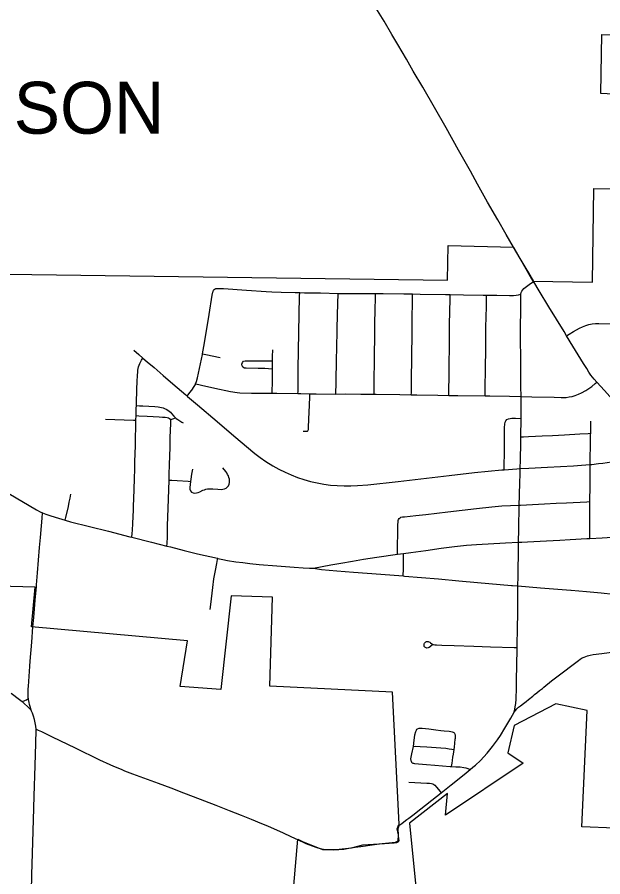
# Model space of a CAD drawing. Extents: x 9078 to 9739, y 4248 to 4966.
# Drawn here: x 9349.89 to 9378.08, y 4627.79 to 4669.19 of the extents above; entities that cross this region are included whole.
import ezdxf

# ---------------------------------------------------------------- set-up
doc = ezdxf.new("R2010")
doc.units = 0
for name, color, linetype in [('GM_X_City_Street', 7, 'Continuous'), ('GM_X_Corporation', 7, 'Continuous'), ('GM_X_Corporation_Text', 7, 'Continuous'), ('GM_X_County_Road', 7, 'Continuous'), ('GM_X_State_Route', 7, 'Continuous'), ('GM_X_Township_Road', 7, 'Continuous')]:
    doc.layers.add(name, color=color, linetype=linetype)

msp = doc.modelspace()

# ---------------------------------------------------------------- linework, layer by layer
at = {"layer": 'GM_X_City_Street'}
for points in [[(9374.145, 4655.852), (9374.161, 4655.927), (9374.19, 4655.998), (9374.233, 4656.063), (9374.283, 4656.123), (9374.341, 4656.177), (9374.468, 4656.275), (9374.604, 4656.362), (9374.758, 4656.46)], [(9376.342, 4653.847), (9376.217, 4654.053), (9375.485, 4655.242), (9375.019, 4656.015), (9374.768, 4656.443), (9374.758, 4656.46)], [(9358.818, 4652.986), (9358.913, 4653.506), (9359.128, 4654.867), (9359.276, 4655.806), (9359.305, 4655.948), (9359.318, 4655.985), (9359.341, 4656.039), (9359.369, 4656.085)], [(9359.369, 4656.085), (9359.418, 4656.109), (9359.458, 4656.124), (9359.516, 4656.133), (9359.579, 4656.131), (9359.828, 4656.121), (9360.925, 4656.046), (9361.873, 4655.986), (9362.154, 4655.969), (9362.594, 4655.954), (9363.275, 4655.932), (9363.491, 4655.927)], [(9363.409, 4651.066), (9363.41, 4651.162), (9363.414, 4651.544), (9363.421, 4652.258), (9363.488, 4655.753), (9363.491, 4655.927)], [(9363.491, 4655.927), (9363.725, 4655.921), (9364.491, 4655.909), (9365.336, 4655.892)], [(9365.227, 4651.043), (9365.244, 4651.592), (9365.267, 4652.733), (9365.274, 4653.223), (9365.296, 4654.148), (9365.311, 4654.869), (9365.336, 4655.892)], [(9365.336, 4655.892), (9366.035, 4655.892), (9366.755, 4655.885), (9367.139, 4655.882)], [(9367.071, 4651.032), (9367.072, 4651.154), (9367.077, 4651.646), (9367.082, 4651.975), (9367.089, 4652.386), (9367.1, 4653.125), (9367.107, 4653.618), (9367.111, 4654.358), (9367.124, 4655.179), (9367.137, 4655.589), (9367.139, 4655.828), (9367.139, 4655.882)], [(9367.139, 4655.882), (9367.517, 4655.878), (9368.511, 4655.875), (9368.927, 4655.865)], [(9368.865, 4651.004), (9368.866, 4651.099), (9368.874, 4651.856), (9368.885, 4652.669), (9368.892, 4653.165), (9368.899, 4653.64), (9368.907, 4654.257), (9368.911, 4654.864), (9368.918, 4655.304), (9368.925, 4655.731), (9368.927, 4655.865)], [(9368.927, 4655.865), (9369.287, 4655.857), (9370.518, 4655.832), (9370.732, 4655.829)], [(9370.666, 4650.98), (9370.669, 4651.146), (9370.682, 4651.961), (9370.693, 4652.696), (9370.7, 4653.104), (9370.704, 4653.838), (9370.706, 4654.409), (9370.728, 4655.611), (9370.732, 4655.829)], [(9370.732, 4655.829), (9371.383, 4655.821), (9372.328, 4655.806), (9372.484, 4655.805)], [(9372.419, 4650.957), (9372.42, 4651.092), (9372.422, 4651.505), (9372.435, 4652.084), (9372.435, 4652.414), (9372.445, 4653.076), (9372.457, 4653.902), (9372.459, 4654.232), (9372.476, 4654.77), (9372.481, 4655.224), (9372.484, 4655.721), (9372.484, 4655.805)], [(9372.484, 4655.805), (9372.986, 4655.799), (9373.591, 4655.792), (9373.789, 4655.795), (9373.917, 4655.808), (9374.025, 4655.824), (9374.145, 4655.852)], [(9374.148, 4650.92), (9374.147, 4651.041), (9374.145, 4651.286), (9374.139, 4651.775), (9374.137, 4652.163), (9374.134, 4652.51), (9374.131, 4652.918), (9374.128, 4653.519), (9374.125, 4654.305), (9374.132, 4655.039), (9374.134, 4655.691), (9374.145, 4655.852)], [(9376.342, 4653.847), (9376.47, 4653.924), (9376.68, 4654.052), (9376.964, 4654.214), (9377.109, 4654.286), (9377.26, 4654.345), (9377.415, 4654.391), (9377.573, 4654.424), (9377.733, 4654.44), (9377.896, 4654.443), (9378.551, 4654.421), (9378.892, 4654.409)], [(9377.799, 4651.615), (9377.669, 4651.761), (9377.515, 4651.955), (9377.416, 4652.097), (9377.308, 4652.265), (9377.157, 4652.508), (9376.644, 4653.351), (9376.342, 4653.847)], [(9355.508, 4653.148), (9355.741, 4652.945), (9355.947, 4652.766)], [(9362.183, 4652.636), (9362.187, 4652.85), (9362.202, 4653.173)], [(9355.628, 4650.486), (9355.629, 4650.519), (9355.64, 4650.858), (9355.647, 4651.012), (9355.652, 4651.15), (9355.655, 4651.23), (9355.656, 4651.297), (9355.67, 4651.624), (9355.683, 4651.952), (9355.695, 4652.094), (9355.706, 4652.193), (9355.718, 4652.276), (9355.738, 4652.355), (9355.762, 4652.437), (9355.791, 4652.51), (9355.823, 4652.576), (9355.875, 4652.667), (9355.947, 4652.766)], [(9355.947, 4652.766), (9356.148, 4652.597), (9356.479, 4652.314), (9356.916, 4651.941), (9357.39, 4651.535), (9358.004, 4651.008), (9358.077, 4650.945)], [(9358.481, 4651.53), (9358.524, 4651.643), (9358.568, 4651.819), (9358.81, 4652.94), (9358.818, 4652.986)], [(9358.818, 4652.986), (9358.967, 4652.954), (9359.66, 4652.807)], [(9362.179, 4652.247), (9361.982, 4652.258), (9361.817, 4652.267), (9361.487, 4652.269), (9360.909, 4652.281), (9360.828, 4652.296), (9360.757, 4652.337), (9360.715, 4652.406), (9360.708, 4652.489), (9360.732, 4652.568), (9360.787, 4652.627), (9360.867, 4652.647), (9361.355, 4652.635), (9362.016, 4652.636), (9362.183, 4652.636)], [(9362.179, 4652.247), (9362.18, 4652.445), (9362.183, 4652.636)], [(9362.16, 4651.085), (9362.165, 4651.232), (9362.177, 4651.556), (9362.179, 4652.247)], [(9358.077, 4650.945), (9358.205, 4651.11), (9358.302, 4651.235), (9358.415, 4651.399), (9358.47, 4651.503), (9358.481, 4651.53)], [(9358.481, 4651.53), (9358.632, 4651.498), (9358.761, 4651.471), (9359.407, 4651.332), (9360.158, 4651.169), (9360.481, 4651.113), (9360.603, 4651.103), (9361.166, 4651.09), (9362.16, 4651.085)], [(9374.148, 4650.92), (9374.673, 4650.909), (9375.742, 4650.885), (9376.084, 4650.878), (9376.318, 4650.882), (9376.462, 4650.902), (9376.604, 4650.928), (9376.759, 4650.972), (9376.91, 4651.03), (9377.056, 4651.098), (9377.266, 4651.21), (9377.418, 4651.303), (9377.562, 4651.407), (9377.721, 4651.546), (9377.799, 4651.615)], [(9379.492, 4649.705), (9379.444, 4649.775), (9379.37, 4649.866), (9379.264, 4649.991), (9379.101, 4650.176), (9378.552, 4650.786), (9378.162, 4651.208), (9377.799, 4651.615)], [(9362.16, 4651.085), (9362.398, 4651.083), (9363.409, 4651.066)], [(9363.409, 4651.066), (9363.547, 4651.064), (9363.984, 4651.054)], [(9363.651, 4649.248), (9363.825, 4649.247), (9363.862, 4649.253), (9363.89, 4649.27), (9363.904, 4649.296), (9363.914, 4649.329), (9363.919, 4649.36), (9363.923, 4649.438), (9363.933, 4649.83), (9363.961, 4650.5), (9363.978, 4650.909), (9363.984, 4651.054)], [(9363.984, 4651.054), (9364.286, 4651.047), (9365.227, 4651.043)], [(9365.227, 4651.043), (9365.699, 4651.047), (9366.435, 4651.041), (9367.071, 4651.032)], [(9358.077, 4650.945), (9358.095, 4650.93), (9358.573, 4650.519), (9359.512, 4649.722), (9360.323, 4649.029), (9361.328, 4648.185), (9361.587, 4647.985), (9361.856, 4647.799), (9362.204, 4647.585), (9362.491, 4647.427), (9362.784, 4647.28), (9363.082, 4647.147), (9363.387, 4647.029), (9363.698, 4646.925), (9364.012, 4646.835), (9364.331, 4646.759), (9364.652, 4646.701), (9364.977, 4646.658), (9365.303, 4646.63), (9365.629, 4646.616), (9365.955, 4646.617), (9366.28, 4646.632), (9366.769, 4646.677), (9368.237, 4646.837), (9370.684, 4647.118), (9371.906, 4647.265), (9372.56, 4647.335), (9373.215, 4647.388), (9373.335, 4647.397)], [(9367.071, 4651.032), (9367.171, 4651.03), (9368.315, 4651.015), (9368.865, 4651.004)], [(9368.865, 4651.004), (9369.133, 4650.998), (9370.136, 4650.985), (9370.666, 4650.98)], [(9370.666, 4650.98), (9371.097, 4650.975), (9372.419, 4650.957)], [(9372.419, 4650.957), (9372.644, 4650.954), (9373.594, 4650.932), (9374.148, 4650.92)], [(9374.148, 4649.869), (9374.152, 4650.388), (9374.148, 4650.92)], [(9355.614, 4650.001), (9355.625, 4650.351), (9355.628, 4650.486)], [(9355.628, 4650.486), (9355.773, 4650.477), (9355.936, 4650.468), (9356.509, 4650.442), (9356.673, 4650.426), (9356.834, 4650.396), (9356.913, 4650.375), (9356.99, 4650.345), (9357.065, 4650.311), (9357.135, 4650.269), (9357.202, 4650.221), (9357.264, 4650.168), (9357.323, 4650.111), (9357.427, 4649.984), (9357.483, 4649.925), (9357.519, 4649.894)], [(9354.144, 4649.837), (9355.488, 4649.788), (9355.608, 4649.784)], [(9355.608, 4649.784), (9355.614, 4650.001)], [(9355.614, 4650.001), (9355.742, 4649.993), (9356.143, 4649.971), (9356.719, 4649.942), (9356.881, 4649.935), (9357.017, 4649.926), (9357.111, 4649.914), (9357.169, 4649.895), (9357.225, 4649.866), (9357.29, 4649.818)], [(9357.202, 4646.902), (9357.21, 4647.16), (9357.222, 4647.649), (9357.249, 4648.464), (9357.261, 4648.951), (9357.282, 4649.625), (9357.29, 4649.818)], [(9357.29, 4649.818), (9357.431, 4649.867), (9357.519, 4649.894)], [(9357.519, 4649.894), (9357.545, 4649.87), (9357.624, 4649.809), (9357.716, 4649.745), (9357.814, 4649.686), (9357.889, 4649.648)], [(9373.335, 4647.397), (9373.338, 4647.536), (9373.356, 4648.28), (9373.356, 4648.77), (9373.359, 4649.433), (9373.37, 4649.599), (9373.386, 4649.68), (9373.413, 4649.759), (9373.466, 4649.821), (9373.541, 4649.856), (9373.623, 4649.871), (9373.706, 4649.875), (9373.873, 4649.876), (9374.148, 4649.869)], [(9374.141, 4648.984), (9374.148, 4649.869)], [(9355.408, 4644.144), (9355.422, 4644.325), (9355.434, 4644.487), (9355.454, 4644.814), (9355.487, 4645.464), (9355.497, 4645.709), (9355.507, 4645.953), (9355.528, 4646.517), (9355.53, 4646.676), (9355.533, 4646.756), (9355.541, 4646.995), (9355.545, 4647.158), (9355.547, 4647.249), (9355.55, 4647.366), (9355.553, 4647.518), (9355.559, 4647.775), (9355.583, 4648.57), (9355.588, 4648.851), (9355.592, 4649.055), (9355.598, 4649.315), (9355.601, 4649.515), (9355.604, 4649.618), (9355.608, 4649.784)], [(9377.5, 4649.154), (9377.514, 4649.57), (9377.512, 4649.652), (9377.504, 4649.734)], [(9374.107, 4647.449), (9374.118, 4647.877), (9374.137, 4648.695), (9374.141, 4648.984)], [(9374.141, 4648.984), (9374.267, 4648.986), (9374.513, 4648.991), (9374.84, 4649.008), (9375.167, 4649.025), (9375.659, 4649.046), (9376.234, 4649.081), (9376.972, 4649.125), (9377.38, 4649.147), (9377.5, 4649.154)], [(9377.474, 4647.648), (9377.473, 4647.931), (9377.484, 4648.586), (9377.497, 4649.078), (9377.5, 4649.154)], [(9377.474, 4647.648), (9377.548, 4647.654), (9377.872, 4647.69), (9378.079, 4647.716), (9378.296, 4647.747), (9378.712, 4647.807), (9379.248, 4647.887), (9380.142, 4647.997), (9380.29, 4648.015)], [(9358.234, 4646.833), (9358.199, 4646.539), (9358.205, 4646.458), (9358.236, 4646.382), (9358.29, 4646.322), (9358.362, 4646.286), (9358.443, 4646.275), (9358.525, 4646.284), (9358.604, 4646.305), (9358.68, 4646.335), (9358.825, 4646.41), (9358.901, 4646.436), (9358.98, 4646.458), (9359.06, 4646.473), (9359.141, 4646.481), (9359.223, 4646.483), (9359.305, 4646.48), (9359.549, 4646.458), (9359.713, 4646.447), (9359.794, 4646.453), (9359.873, 4646.472), (9359.945, 4646.509), (9360.007, 4646.561), (9360.057, 4646.627), (9360.092, 4646.701), (9360.112, 4646.78), (9360.116, 4646.862), (9360.107, 4646.943), (9360.085, 4647.022), (9360.056, 4647.098), (9360.021, 4647.172), (9359.981, 4647.243), (9359.935, 4647.311), (9359.788, 4647.495)], [(9358.324, 4647.427), (9358.279, 4647.185), (9358.248, 4646.947), (9358.234, 4646.833)], [(9373.335, 4647.397), (9373.938, 4647.438), (9374.107, 4647.449)], [(9374.064, 4645.691), (9374.073, 4646.161), (9374.091, 4646.815), (9374.1, 4647.141), (9374.107, 4647.449)], [(9374.107, 4647.449), (9374.52, 4647.478), (9375.422, 4647.521), (9376.055, 4647.556), (9376.676, 4647.59), (9377.059, 4647.611), (9377.474, 4647.648)], [(9377.467, 4645.859), (9377.472, 4646.619), (9377.475, 4647.275), (9377.474, 4647.648)], [(9357.097, 4643.723), (9357.103, 4643.85), (9357.119, 4644.17), (9357.129, 4644.716), (9357.159, 4645.531), (9357.202, 4646.902)], [(9357.202, 4646.902), (9357.341, 4646.891), (9357.599, 4646.872), (9358.115, 4646.84), (9358.234, 4646.833)], [(9352.204, 4644.962), (9352.235, 4645.098), (9352.354, 4645.634), (9352.395, 4645.827), (9352.434, 4646.022), (9352.465, 4646.217)], [(9368.278, 4645.054), (9368.321, 4645.088), (9368.362, 4645.107), (9368.444, 4645.123), (9368.529, 4645.13), (9369.081, 4645.185), (9369.568, 4645.243), (9370.624, 4645.366), (9372.005, 4645.536), (9372.737, 4645.617), (9373.226, 4645.653), (9374.064, 4645.691)], [(9374.033, 4643.903), (9374.041, 4644.531), (9374.064, 4645.691)], [(9374.064, 4645.691), (9374.125, 4645.693), (9375.27, 4645.753), (9375.842, 4645.783), (9376.332, 4645.808), (9377.312, 4645.852), (9377.467, 4645.859)], [(9377.456, 4644.086), (9377.457, 4644.257), (9377.458, 4644.391), (9377.459, 4644.561), (9377.46, 4644.713), (9377.464, 4645.208), (9377.467, 4645.72), (9377.467, 4645.859)], [(9350.815, 4641.755), (9350.822, 4641.858), (9350.872, 4642.426), (9350.965, 4643.645), (9351.01, 4644.139), (9351.057, 4644.694), (9351.089, 4645.058), (9351.11, 4645.319)], [(9368.204, 4643.324), (9368.203, 4643.473), (9368.202, 4643.714), (9368.208, 4644.359), (9368.221, 4644.806), (9368.226, 4644.845), (9368.23, 4644.906), (9368.237, 4644.955), (9368.253, 4645.006), (9368.278, 4645.054)], [(9374.001, 4641.8), (9374.007, 4642.26), (9374.013, 4642.751), (9374.019, 4643.178), (9374.031, 4643.782), (9374.033, 4643.903)], [(9368.466, 4642.279), (9368.477, 4642.418), (9368.484, 4642.495), (9368.483, 4642.728), (9368.483, 4643.196), (9368.483, 4643.363)], [(9359.186, 4640.665), (9359.221, 4640.91), (9359.312, 4641.729), (9359.365, 4642.137), (9359.433, 4642.543), (9359.502, 4642.878), (9359.541, 4643.073), (9359.552, 4643.126)], [(9373.964, 4638.83), (9373.969, 4638.984), (9373.976, 4639.722), (9373.986, 4640.541), (9373.992, 4640.984), (9373.996, 4641.408), (9374.001, 4641.8)], [(9369.906, 4638.98), (9369.785, 4638.884), (9369.719, 4638.842), (9369.669, 4638.817), (9369.62, 4638.808), (9369.577, 4638.815), (9369.544, 4638.83), (9369.512, 4638.859), (9369.491, 4638.89), (9369.48, 4638.929), (9369.478, 4638.969), (9369.485, 4639.011), (9369.5, 4639.047), (9369.528, 4639.082), (9369.556, 4639.105), (9369.593, 4639.121), (9369.633, 4639.126), (9369.68, 4639.121), (9369.712, 4639.106), (9369.75, 4639.088), (9369.783, 4639.066), (9369.85, 4639.019), (9369.923, 4638.984), (9369.997, 4638.966), (9370.075, 4638.958), (9370.341, 4638.947), (9370.92, 4638.932), (9371.868, 4638.907), (9372.681, 4638.875), (9373.821, 4638.835), (9373.964, 4638.83)], [(9373.913, 4636.348), (9373.92, 4636.548), (9373.926, 4636.691), (9373.936, 4637.328), (9373.942, 4637.919), (9373.964, 4638.83)], [(9374.507, 4636.331), (9374.717, 4636.497), (9374.801, 4636.565), (9374.907, 4636.65), (9375.044, 4636.76), (9375.175, 4636.866), (9375.238, 4636.917), (9375.62, 4637.223), (9376.068, 4637.571), (9376.715, 4638.07), (9376.912, 4638.215), (9376.995, 4638.273), (9377.095, 4638.333), (9377.191, 4638.376), (9377.265, 4638.405), (9377.355, 4638.433), (9377.468, 4638.464), (9377.62, 4638.49), (9378.034, 4638.544), (9378.386, 4638.59), (9378.709, 4638.627), (9379.115, 4638.669)], [(9373.809, 4635.728), (9373.846, 4635.866), (9373.872, 4635.984), (9373.895, 4636.145), (9373.913, 4636.348)], [(9373.809, 4635.728), (9373.94, 4635.874), (9374.033, 4635.96), (9374.125, 4636.033), (9374.26, 4636.138), (9374.389, 4636.239), (9374.507, 4636.331)], [(9371.695, 4632.963), (9371.827, 4633.065), (9371.952, 4633.17), (9372.19, 4633.394), (9372.36, 4633.569), (9372.521, 4633.752), (9372.777, 4634.069), (9373.019, 4634.395), (9373.156, 4634.598), (9373.37, 4634.943), (9373.653, 4635.436), (9373.809, 4635.728)], [(9370.923, 4633.92), (9370.94, 4634.031), (9370.983, 4634.422), (9370.989, 4634.476), (9370.993, 4634.553), (9370.993, 4634.587), (9370.989, 4634.612), (9370.984, 4634.638), (9370.977, 4634.663), (9370.966, 4634.685), (9370.952, 4634.709), (9370.932, 4634.731), (9370.9, 4634.747), (9370.84, 4634.764), (9370.695, 4634.786), (9370.45, 4634.812), (9370.286, 4634.828), (9370.043, 4634.86), (9369.715, 4634.896), (9369.388, 4634.934), (9369.306, 4634.94), (9369.224, 4634.933), (9369.148, 4634.902), (9369.116, 4634.881), (9369.092, 4634.845), (9369.059, 4634.771), (9369.025, 4634.609), (9368.986, 4634.365), (9368.947, 4634.069)], [(9368.947, 4634.069), (9368.873, 4633.718), (9368.842, 4633.555), (9368.833, 4633.473), (9368.84, 4633.391), (9368.853, 4633.353), (9368.875, 4633.318), (9368.905, 4633.288), (9368.938, 4633.27), (9368.973, 4633.26), (9369.018, 4633.252), (9369.593, 4633.201), (9370.003, 4633.162), (9370.742, 4633.105), (9370.807, 4633.102)], [(9368.947, 4634.069), (9369.082, 4634.078), (9369.286, 4634.073), (9369.613, 4634.052), (9370.058, 4634.026), (9370.293, 4634.005), (9370.527, 4633.979), (9370.684, 4633.957), (9370.814, 4633.935), (9370.923, 4633.92)], [(9370.807, 4633.102), (9370.825, 4633.262), (9370.844, 4633.393), (9370.866, 4633.553), (9370.892, 4633.705), (9370.923, 4633.92)], [(9370.308, 4631.834), (9370.786, 4632.218), (9371.417, 4632.724), (9371.695, 4632.963)], [(9370.807, 4633.102), (9371.005, 4633.094), (9371.222, 4633.084), (9371.4, 4633.063), (9371.491, 4633.041), (9371.591, 4633.011), (9371.695, 4632.963)], [(9368.751, 4632.351), (9369.615, 4632.303), (9369.746, 4632.296), (9369.842, 4632.285), (9369.895, 4632.271), (9369.946, 4632.243), (9369.999, 4632.199), (9370.076, 4632.109), (9370.173, 4631.996), (9370.308, 4631.834)], [(9368.322, 4630.297), (9368.362, 4630.328), (9368.41, 4630.364), (9368.51, 4630.439), (9368.655, 4630.547), (9368.744, 4630.618)]]:
    msp.add_lwpolyline(points, dxfattribs=at)
at = {"layer": 'GM_X_Corporation'}
for points in [[(9349.423, 4656.821), (9370.603, 4656.531), (9370.64, 4658.193), (9373.792, 4658.115), (9374.717, 4656.475), (9377.587, 4656.436), (9377.648, 4660.936), (9384.474, 4660.843), (9384.413, 4656.342), (9385.799, 4656.323), (9387.806, 4665.715), (9383.471, 4665.942), (9383.471, 4665.227), (9377.983, 4665.514), (9378.032, 4668.364), (9390.87, 4667.978), (9391.048, 4669.096), (9391.11, 4669.547)], [(9362.907, 4623.847), (9363.407, 4629.598), (9363.621, 4629.491), (9364.587, 4629.101), (9365.246, 4629.106), (9365.989, 4629.189), (9366.537, 4629.338), (9367.308, 4629.375), (9368.097, 4629.459), (9368.236, 4629.524), (9368.245, 4629.812), (9368.18, 4630.1), (9368.264, 4630.313), (9368.283, 4630.327), (9367.958, 4636.679), (9362.05, 4636.968), (9362.187, 4641.252), (9360.187, 4641.316), (9359.701, 4636.807), (9357.731, 4636.95), (9358.086, 4639.157), (9350.58, 4639.824), (9350.749, 4641.741), (9343.698, 4641.93)], [(9382.414, 4625), (9383.423, 4629.946), (9377.079, 4630.195), (9377.331, 4635.802), (9375.819, 4636.123), (9373.824, 4635.086), (9373.515, 4633.757), (9374.243, 4633.263), (9370.508, 4630.753), (9370.602, 4631.809), (9368.784, 4630.379), (9369.459, 4623.616)]]:
    msp.add_lwpolyline(points, dxfattribs=at)
at = {"layer": 'GM_X_County_Road'}
for points in [[(9373.787, 4658.121), (9373.434, 4658.725), (9373.026, 4659.435), (9372.534, 4660.285), (9372.058, 4661.145), (9371.707, 4661.777), (9371.144, 4662.79), (9370.543, 4663.86), (9369.417, 4665.823), (9368.962, 4666.6), (9368.633, 4667.166), (9368.22, 4667.871), (9367.928, 4668.364), (9367.553, 4668.998), (9366.92, 4670.051)], [(9374.758, 4656.46), (9374.515, 4656.876), (9374.391, 4657.088), (9374.109, 4657.57), (9373.787, 4658.121)]]:
    msp.add_lwpolyline(points, dxfattribs=at)
at = {"layer": 'GM_X_State_Route'}
for points in [[(9349.484, 4646.253), (9350.828, 4645.465), (9350.998, 4645.373), (9351.11, 4645.319), (9351.275, 4645.252), (9351.508, 4645.169), (9351.881, 4645.058), (9352.204, 4644.962), (9352.453, 4644.893), (9354.283, 4644.437), (9355.314, 4644.167), (9355.408, 4644.144), (9356.349, 4643.914), (9357.097, 4643.723), (9357.272, 4643.678), (9357.937, 4643.507), (9358.572, 4643.35), (9359.53, 4643.13), (9359.552, 4643.126), (9359.789, 4643.074), (9360.013, 4643.032), (9360.419, 4642.969), (9360.757, 4642.922), (9361.086, 4642.887), (9361.534, 4642.84), (9362.392, 4642.761), (9363.218, 4642.697), (9363.665, 4642.671), (9363.967, 4642.656), (9364.158, 4642.654)], [(9374.192, 4643.912), (9374.465, 4643.926), (9375.366, 4643.97), (9376.021, 4644.006), (9376.509, 4644.035), (9377.318, 4644.078), (9377.456, 4644.086), (9378.054, 4644.119), (9378.791, 4644.163), (9380.407, 4644.27)], [(9364.158, 4642.654), (9364.576, 4642.73), (9364.992, 4642.814), (9365.471, 4642.897), (9366.038, 4642.994), (9366.559, 4643.084), (9367.207, 4643.183), (9368.204, 4643.324), (9368.483, 4643.363), (9368.834, 4643.412), (9369.567, 4643.513), (9370.297, 4643.621), (9370.946, 4643.706), (9371.517, 4643.765), (9372.005, 4643.802), (9373.398, 4643.872), (9374.033, 4643.903), (9374.192, 4643.912)], [(9364.158, 4642.654), (9364.343, 4642.619), (9364.54, 4642.588), (9365.275, 4642.531), (9366.081, 4642.468), (9367.393, 4642.366), (9368.466, 4642.279), (9368.539, 4642.272), (9370.175, 4642.135), (9371.157, 4642.048), (9372.058, 4641.968), (9373.694, 4641.824), (9373.737, 4641.82)], [(9373.737, 4641.82), (9374.001, 4641.8), (9375.087, 4641.712), (9376.549, 4641.594)], [(9376.549, 4641.594), (9376.558, 4641.593), (9377.294, 4641.533), (9378.013, 4641.466), (9378.6, 4641.411), (9379.414, 4641.333), (9379.516, 4641.323), (9379.904, 4641.286), (9380.802, 4641.187), (9381.21, 4641.134), (9381.405, 4641.1)]]:
    msp.add_lwpolyline(points, dxfattribs=at)
at = {"layer": 'GM_X_Township_Road'}
for points in [[(9350.65, 4639.828), (9350.686, 4640.287), (9350.755, 4641.11), (9350.785, 4641.439), (9350.815, 4641.755)], [(9350.429, 4636.374), (9350.425, 4636.415), (9350.418, 4636.518), (9350.421, 4636.824), (9350.428, 4636.967), (9350.443, 4637.201), (9350.46, 4637.449), (9350.475, 4637.679), (9350.498, 4637.935), (9350.519, 4638.175), (9350.599, 4639.086), (9350.65, 4639.828)], [(9349.605, 4636.631), (9349.999, 4636.335), (9350.132, 4636.229)], [(9350.132, 4636.229), (9350.228, 4636.264), (9350.287, 4636.293), (9350.331, 4636.318), (9350.404, 4636.36), (9350.429, 4636.374)], [(9350.132, 4636.229), (9350.188, 4636.177), (9350.432, 4635.948), (9350.558, 4635.817)], [(9350.558, 4635.817), (9350.515, 4635.991), (9350.49, 4636.088), (9350.465, 4636.18), (9350.436, 4636.323), (9350.429, 4636.374)], [(9350.796, 4634.907), (9350.787, 4635.042), (9350.763, 4635.206), (9350.726, 4635.368), (9350.677, 4635.526), (9350.623, 4635.671), (9350.58, 4635.775), (9350.558, 4635.817)], [(9350.576, 4627.086), (9350.598, 4627.906), (9350.609, 4628.398), (9350.64, 4629.463), (9350.673, 4630.529), (9350.712, 4631.677), (9350.758, 4633.153), (9350.789, 4634.219), (9350.797, 4634.877), (9350.796, 4634.907)], [(9350.796, 4634.907), (9350.904, 4634.857), (9351.056, 4634.787), (9351.569, 4634.529), (9352.677, 4633.995), (9353.86, 4633.426), (9354.344, 4633.207), (9354.533, 4633.122), (9354.89, 4632.97), (9355.062, 4632.897), (9355.443, 4632.748), (9356.677, 4632.302), (9357.292, 4632.075), (9357.905, 4631.843), (9358.363, 4631.663), (9359.452, 4631.234), (9360.094, 4630.982), (9360.667, 4630.765), (9361.153, 4630.57), (9361.648, 4630.366), (9361.942, 4630.239), (9362.691, 4629.907), (9363.063, 4629.738), (9363.419, 4629.567)], [(9368.744, 4630.618), (9368.934, 4630.765), (9369.321, 4631.063), (9370.081, 4631.655), (9370.308, 4631.834)], [(9363.757, 4629.415), (9363.783, 4629.403), (9364.085, 4629.277), (9364.317, 4629.2), (9364.476, 4629.16), (9364.636, 4629.13), (9364.88, 4629.103), (9365.124, 4629.094), (9365.369, 4629.103), (9365.611, 4629.128), (9365.777, 4629.154), (9365.857, 4629.167), (9366.155, 4629.211), (9366.427, 4629.251), (9366.657, 4629.285), (9366.871, 4629.316), (9367.092, 4629.342), (9367.339, 4629.372), (9367.57, 4629.398), (9367.791, 4629.415), (9368.034, 4629.433), (9368.167, 4629.445), (9368.203, 4629.459), (9368.239, 4629.482), (9368.267, 4629.511), (9368.277, 4629.549), (9368.272, 4629.626), (9368.252, 4629.788), (9368.245, 4629.869), (9368.237, 4630.029), (9368.238, 4630.11), (9368.246, 4630.171), (9368.261, 4630.216), (9368.285, 4630.257), (9368.3, 4630.277), (9368.322, 4630.297)], [(9363.419, 4629.567), (9363.757, 4629.415)]]:
    msp.add_lwpolyline(points, dxfattribs=at)

# ---------------------------------------------------------------- texts
at = {"layer": 'GM_X_Corporation_Text'}
msp.add_text('EDISON', height=2.5, rotation=0, dxfattribs=at).set_placement((9344.151, 4663.581))

doc.saveas('drawing.dxf')
